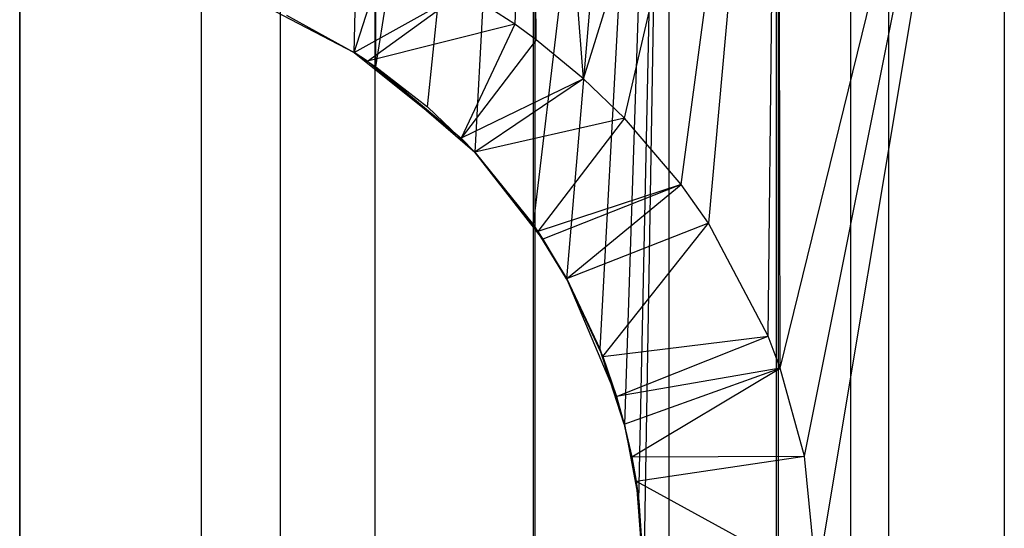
# Model space of a CAD drawing. Extents: x -91 to 91, y -91 to 262.
# Tile 360 of 480: x 0 to 3.94, y 38.66 to 40.69. Entities that reach past the tile are written whole.
import ezdxf

# ---------------------------------------------------------------- set-up
doc = ezdxf.new("R2010")
doc.units = 0
doc.header["$LTSCALE"] = 25.4
doc.layers.get('0').update_dxf_attribs({"linetype": 'CONTINUOUS'})

# ---------------------------------------------------------------- blocks, each defined once
blk = doc.blocks.new('ETE0_STL_1')
at = {"color": 0}
for p, q in [((0, 26.95, 16.5), (0, 44.45, 16.5)), ((0, 26.95, 16.5), (0, 44.45, 16.5)), ((0.7277, 26.95, 16.4235), (0.7277, 44.45, 16.4235)), ((0.7277, 26.95, 16.4235), (0.7277, 44.45, 16.4235)), ((1.3396, 40.5608, 9.7665), (1.4236, 44.45, 9.8026)), ((1.3396, 40.5608, 9.7665), (1.4236, 44.45, 9.8026)), ((1.426, 40.5034, 9.8037), (1.4236, 44.45, 9.8026)), ((1.4236, 26.95, 16.1974), (1.4236, 44.45, 16.1974)), ((1.4236, 26.95, 16.1974), (1.4236, 44.45, 16.1974)), ((1.426, 40.5034, 9.8037), (1.4236, 44.45, 9.8026)), ((1.426, 40.5034, 9.8037), (2.0572, 44.45, 10.1684)), ((1.426, 40.5034, 9.8037), (2.0572, 44.45, 10.1684)), ((1.6333, 40.3427, 9.9044), (2.0572, 44.45, 10.1684)), ((1.6333, 40.3427, 9.9044), (2.0572, 44.45, 10.1684)), ((2.0572, 44.45, 10.1684), (1.8224, 40.1614, 10.0119)), ((2.0572, 44.45, 10.1684), (1.8224, 40.1614, 10.0119)), ((2.0572, 39.8705, 10.1684), (2.0572, 44.45, 10.1684)), ((2.0572, 39.8705, 10.1684), (2.601, 44.45, 10.658)), ((2.0572, 26.95, 15.8316), (2.0572, 44.45, 15.8316)), ((2.0572, 26.95, 15.8316), (2.0572, 44.45, 15.8316)), ((2.0572, 39.8705, 10.1684), (2.0572, 44.45, 10.1684)), ((2.0572, 39.8705, 10.1684), (2.601, 44.45, 10.658)), ((2.1908, 39.6544, 10.2704), (2.601, 44.45, 10.658)), ((2.1908, 39.6544, 10.2704), (2.601, 44.45, 10.658)), ((2.601, 44.45, 10.658), (2.3228, 39.3744, 10.3819)), ((2.601, 44.45, 10.658), (2.3228, 39.3744, 10.3819)), ((2.601, 44.45, 10.658), (2.4215, 39.0717, 10.4728)), ((2.601, 44.45, 10.658), (2.4215, 39.0717, 10.4728)), ((2.4799, 38.7662, 10.5302), (2.601, 44.45, 10.658)), ((2.4799, 38.7662, 10.5302), (2.601, 44.45, 10.658)), ((2.5, 38.45, 10.5505), (2.601, 44.45, 10.658)), ((2.5, 38.45, 10.5505), (2.601, 44.45, 10.658)), ((2.601, 26.95, 10.658), (2.601, 44.45, 10.658)), ((2.601, 26.95, 15.342), (2.601, 44.45, 15.342)), ((2.601, 26.95, 10.658), (2.601, 44.45, 10.658)), ((2.601, 26.95, 15.342), (2.601, 44.45, 15.342)), ((3.0311, 26.95, 14.75), (3.0311, 44.45, 14.75)), ((3.0311, 26.95, 11.25), (3.0311, 44.45, 11.25)), ((3.0311, 26.95, 11.25), (3.0311, 44.45, 11.25)), ((3.0311, 26.95, 14.75), (3.0311, 44.45, 14.75)), ((3.3287, 26.95, 11.9184), (3.3287, 44.45, 11.9184)), ((3.3287, 26.95, 11.9184), (3.3287, 44.45, 11.9184)), ((3.3287, 26.95, 14.0816), (3.3287, 44.45, 14.0816)), ((3.3287, 26.95, 14.0816), (3.3287, 44.45, 14.0816)), ((3.4808, 26.95, 12.6342), (3.4808, 44.45, 12.6342)), ((3.4808, 26.95, 12.6342), (3.4808, 44.45, 12.6342)), ((3.4808, 26.95, 13.3658), (3.4808, 44.45, 13.3658)), ((3.4808, 26.95, 13.3658), (3.4808, 44.45, 13.3658)), ((0, 42.95, 20), (0, 33.95, 20)), ((0, 42.95, 20), (0, 33.95, 20)), ((1.0433, 42.95, 19.9218), (1.0433, 33.95, 19.9218)), ((1.0433, 42.95, 19.9218), (1.0433, 33.95, 19.9218)), ((2.0633, 42.95, 6.311), (1.9825, 40.6736, 6.2866)), ((2.0633, 42.95, 6.311), (1.9825, 40.6736, 6.2866)), ((2.2573, 40.4559, 6.3739), (2.0633, 42.95, 6.311)), ((2.2573, 40.4559, 6.3739), (2.0633, 42.95, 6.311)), ((2.068, 40.6112, 6.3124), (2.0633, 42.95, 6.311)), ((2.068, 40.6112, 6.3124), (2.0633, 42.95, 6.311)), ((2.0633, 42.95, 19.689), (2.0633, 33.95, 19.689)), ((2.0633, 42.95, 19.689), (2.0633, 33.95, 19.689)), ((2.2573, 40.4559, 6.3739), (3.0372, 42.95, 6.6932)), ((2.2573, 40.4559, 6.3739), (3.0372, 42.95, 6.6932)), ((2.4216, 40.2983, 6.4322), (3.0372, 42.95, 6.6932)), ((2.4216, 40.2983, 6.4322), (3.0372, 42.95, 6.6932)), ((2.6492, 40.0325, 6.5207), (3.0372, 42.95, 6.6932)), ((2.6492, 40.0325, 6.5207), (3.0372, 42.95, 6.6932)), ((3.0372, 42.95, 6.6932), (2.7581, 39.8778, 6.5663)), ((3.0372, 42.95, 6.6932), (2.7581, 39.8778, 6.5663)), ((2.9971, 39.4254, 6.6741), (3.0372, 42.95, 6.6932)), ((2.9971, 39.4254, 6.6741), (3.0372, 42.95, 6.6932)), ((3.0461, 39.2972, 6.6975), (3.0372, 42.95, 6.6932)), ((3.0461, 39.2972, 6.6975), (3.0372, 42.95, 6.6932)), ((3.0372, 42.95, 19.3068), (3.0372, 33.95, 19.3068)), ((3.0372, 42.95, 19.3068), (3.0372, 33.95, 19.3068)), ((3.0461, 39.2972, 6.6975), (3.9432, 42.95, 7.2163)), ((3.0461, 39.2972, 6.6975), (3.9432, 42.95, 7.2163)), ((3.1427, 38.9452, 6.7451), (3.9432, 42.95, 7.2163)), ((3.1427, 38.9452, 6.7451), (3.9432, 42.95, 7.2163)), ((3.9432, 42.95, 7.2163), (3.1917, 38.4495, 6.77)), ((3.9432, 42.95, 7.2163), (3.1917, 38.4495, 6.77)), ((3.9432, 42.95, 7.2163), (3.9432, 33.95, 7.2163)), ((3.9432, 42.95, 7.2163), (3.9432, 33.95, 7.2163)), ((3.9432, 42.95, 18.7837), (3.9432, 33.95, 18.7837)), ((3.9432, 42.95, 18.7837), (3.9432, 33.95, 18.7837)), ((1.3399, 40.5606, 6.9658), (1.4707, 40.9681, 6.1562)), ((1.3399, 40.5606, 6.9658), (1.4707, 40.9681, 6.1562)), ((1.3399, 40.5606, 6.9658), (1.779, 40.8057, 6.2298)), ((1.3399, 40.5606, 6.9658), (1.779, 40.8057, 6.2298)), ((1.3935, 40.5256, 6.9815), (1.779, 40.8057, 6.2298)), ((1.3935, 40.5256, 6.9815), (1.779, 40.8057, 6.2298)), ((1.9825, 40.6736, 6.2866), (1.779, 40.8057, 6.2298)), ((1.9825, 40.6736, 6.2866), (1.779, 40.8057, 6.2298)), ((0.9576, 40.7593, 6.8728), (1.3399, 40.5606, 6.9658)), ((0.9576, 40.7593, 6.8728), (1.3399, 40.5606, 6.9658)), ((1.0681, 40.7104, 9.667), (1.3396, 40.5608, 9.7665)), ((1.0681, 40.7104, 9.667), (1.3396, 40.5608, 9.7665)), ((1.0681, 40.7104, 9.667), (1.3399, 40.5606, 6.9658)), ((1.0681, 40.7104, 9.667), (1.3399, 40.5606, 6.9658)), ((1.9825, 40.6736, 6.2866), (1.3935, 40.5256, 6.9815)), ((1.9825, 40.6736, 6.2866), (1.3935, 40.5256, 6.9815)), ((1.9825, 40.6736, 6.2866), (1.7681, 40.2174, 7.1096)), ((1.9825, 40.6736, 6.2866), (1.7681, 40.2174, 7.1096)), ((2.068, 40.6112, 6.3124), (1.9825, 40.6736, 6.2866)), ((2.068, 40.6112, 6.3124), (1.9825, 40.6736, 6.2866)), ((2.068, 40.6112, 6.3124), (1.7681, 40.2174, 7.1096)), ((2.068, 40.6112, 6.3124), (1.7681, 40.2174, 7.1096)), ((2.2573, 40.4559, 6.3739), (2.068, 40.6112, 6.3124)), ((2.2573, 40.4559, 6.3739), (2.068, 40.6112, 6.3124)), ((1.3396, 40.5608, 9.7665), (1.3399, 40.5606, 6.9658)), ((1.3396, 40.5608, 9.7665), (1.426, 40.5034, 9.8037)), ((1.3396, 40.5608, 9.7665), (1.426, 40.5034, 9.8037)), ((1.3396, 40.5608, 9.7665), (1.7681, 40.2174, 7.1096)), ((1.3935, 40.5256, 6.9815), (1.3396, 40.5608, 9.7665)), ((1.3396, 40.5608, 9.7665), (1.3399, 40.5606, 6.9658)), ((1.3396, 40.5608, 9.7665), (1.7681, 40.2174, 7.1096)), ((1.3935, 40.5256, 6.9815), (1.3396, 40.5608, 9.7665)), ((1.3399, 40.5606, 6.9658), (1.3935, 40.5256, 6.9815)), ((1.3399, 40.5606, 6.9658), (1.3935, 40.5256, 6.9815)), ((1.3935, 40.5256, 6.9815), (1.7681, 40.2174, 7.1096)), ((1.3935, 40.5256, 6.9815), (1.7681, 40.2174, 7.1096)), ((1.426, 40.5034, 9.8037), (1.7681, 40.2174, 7.1096)), ((1.426, 40.5034, 9.8037), (1.6333, 40.3427, 9.9044)), ((1.426, 40.5034, 9.8037), (1.6333, 40.3427, 9.9044)), ((1.426, 40.5034, 9.8037), (1.8224, 40.1614, 7.1309)), ((1.426, 40.5034, 9.8037), (1.8224, 40.1614, 7.1309)), ((1.426, 40.5034, 9.8037), (1.7681, 40.2174, 7.1096)), ((2.2573, 40.4559, 6.3739), (1.7681, 40.2174, 7.1096)), ((2.2573, 40.4559, 6.3739), (1.7681, 40.2174, 7.1096)), ((2.2573, 40.4559, 6.3739), (1.8224, 40.1614, 7.1309)), ((2.2573, 40.4559, 6.3739), (1.8224, 40.1614, 7.1309)), ((2.4216, 40.2983, 6.4322), (2.2573, 40.4559, 6.3739)), ((2.4216, 40.2983, 6.4322), (2.2573, 40.4559, 6.3739)), ((1.6333, 40.3427, 9.9044), (1.8224, 40.1614, 10.0119)), ((1.6333, 40.3427, 9.9044), (1.8224, 40.1614, 10.0119)), ((1.6333, 40.3427, 9.9044), (1.8224, 40.1614, 7.1309)), ((1.6333, 40.3427, 9.9044), (1.8224, 40.1614, 7.1309)), ((2.4216, 40.2983, 6.4322), (1.8224, 40.1614, 7.1309)), ((2.4216, 40.2983, 6.4322), (1.8224, 40.1614, 7.1309)), ((2.4216, 40.2983, 6.4322), (2.0751, 39.8443, 7.24)), ((2.4216, 40.2983, 6.4322), (2.0751, 39.8443, 7.24)), ((2.6492, 40.0325, 6.5207), (2.4216, 40.2983, 6.4322)), ((2.6492, 40.0325, 6.5207), (2.4216, 40.2983, 6.4322)), ((1.7681, 40.2174, 7.1096), (1.8224, 40.1614, 7.1309)), ((1.7681, 40.2174, 7.1096), (1.8224, 40.1614, 7.1309)), ((1.8224, 40.1614, 10.0119), (2.0572, 39.8705, 10.1684)), ((2.0956, 39.8133, 7.2496), (1.8224, 40.1614, 10.0119)), ((1.8224, 40.1614, 10.0119), (2.0572, 39.8705, 10.1684)), ((1.8224, 40.1614, 7.1309), (1.8224, 40.1614, 10.0119)), ((1.8224, 40.1614, 7.1309), (2.0751, 39.8443, 7.24)), ((2.0751, 39.8443, 7.24), (1.8224, 40.1614, 10.0119)), ((1.8224, 40.1614, 7.1309), (1.8224, 40.1614, 10.0119)), ((1.8224, 40.1614, 7.1309), (2.0751, 39.8443, 7.24)), ((2.0751, 39.8443, 7.24), (1.8224, 40.1614, 10.0119)), ((2.0956, 39.8133, 7.2496), (1.8224, 40.1614, 10.0119)), ((2.6492, 40.0325, 6.5207), (2.0751, 39.8443, 7.24)), ((2.6492, 40.0325, 6.5207), (2.0751, 39.8443, 7.24)), ((2.6492, 40.0325, 6.5207), (2.0956, 39.8133, 7.2496)), ((2.6492, 40.0325, 6.5207), (2.0956, 39.8133, 7.2496)), ((2.1904, 39.6551, 7.2953), (2.6492, 40.0325, 6.5207)), ((2.1904, 39.6551, 7.2953), (2.6492, 40.0325, 6.5207)), ((2.7581, 39.8778, 6.5663), (2.6492, 40.0325, 6.5207)), ((2.7581, 39.8778, 6.5663), (2.6492, 40.0325, 6.5207)), ((2.0956, 39.8133, 7.2496), (2.0572, 39.8705, 10.1684)), ((2.0572, 39.8705, 10.1684), (2.1908, 39.6544, 10.2704)), ((2.1904, 39.6551, 7.2953), (2.0572, 39.8705, 10.1684)), ((2.0572, 39.8705, 10.1684), (2.1908, 39.6544, 10.2704)), ((2.0956, 39.8133, 7.2496), (2.0572, 39.8705, 10.1684)), ((2.1904, 39.6551, 7.2953), (2.0572, 39.8705, 10.1684)), ((2.7581, 39.8778, 6.5663), (2.1904, 39.6551, 7.2953)), ((2.7581, 39.8778, 6.5663), (2.1904, 39.6551, 7.2953)), ((2.3348, 39.3438, 7.3695), (2.7581, 39.8778, 6.5663)), ((2.3348, 39.3438, 7.3695), (2.7581, 39.8778, 6.5663)), ((2.9971, 39.4254, 6.6741), (2.7581, 39.8778, 6.5663)), ((2.9971, 39.4254, 6.6741), (2.7581, 39.8778, 6.5663)), ((2.0751, 39.8443, 7.24), (2.0956, 39.8133, 7.2496)), ((2.0751, 39.8443, 7.24), (2.0956, 39.8133, 7.2496)), ((2.0956, 39.8133, 7.2496), (2.1904, 39.6551, 7.2953)), ((2.0956, 39.8133, 7.2496), (2.1904, 39.6551, 7.2953)), ((2.1904, 39.6551, 7.2953), (2.1908, 39.6544, 10.2704)), ((2.1904, 39.6551, 7.2953), (2.3348, 39.3438, 7.3695)), ((2.1904, 39.6551, 7.2953), (2.1908, 39.6544, 10.2704)), ((2.1904, 39.6551, 7.2953), (2.3348, 39.3438, 7.3695)), ((2.1908, 39.6544, 10.2704), (2.3228, 39.3744, 10.3819)), ((2.39, 39.1835, 7.3994), (2.1908, 39.6544, 10.2704)), ((2.1908, 39.6544, 10.2704), (2.3228, 39.3744, 10.3819)), ((2.3348, 39.3438, 7.3695), (2.1908, 39.6544, 10.2704)), ((2.39, 39.1835, 7.3994), (2.1908, 39.6544, 10.2704)), ((2.3348, 39.3438, 7.3695), (2.1908, 39.6544, 10.2704)), ((2.3348, 39.3438, 7.3695), (2.9971, 39.4254, 6.6741)), ((2.3348, 39.3438, 7.3695), (2.9971, 39.4254, 6.6741)), ((2.39, 39.1835, 7.3994), (2.9971, 39.4254, 6.6741)), ((2.39, 39.1835, 7.3994), (2.9971, 39.4254, 6.6741)), ((3.0461, 39.2972, 6.6975), (2.9971, 39.4254, 6.6741)), ((3.0461, 39.2972, 6.6975), (2.9971, 39.4254, 6.6741)), ((2.3228, 39.3744, 10.3819), (2.4215, 39.0717, 10.4728)), ((2.4212, 39.0726, 7.4168), (2.3228, 39.3744, 10.3819)), ((2.3228, 39.3744, 10.3819), (2.4215, 39.0717, 10.4728)), ((2.39, 39.1835, 7.3994), (2.3228, 39.3744, 10.3819)), ((2.39, 39.1835, 7.3994), (2.3228, 39.3744, 10.3819)), ((2.4212, 39.0726, 7.4168), (2.3228, 39.3744, 10.3819)), ((2.3348, 39.3438, 7.3695), (2.39, 39.1835, 7.3994)), ((2.3348, 39.3438, 7.3695), (2.39, 39.1835, 7.3994)), ((3.0461, 39.2972, 6.6975), (2.39, 39.1835, 7.3994)), ((3.0461, 39.2972, 6.6975), (2.39, 39.1835, 7.3994)), ((2.4212, 39.0726, 7.4168), (3.0461, 39.2972, 6.6975)), ((2.4212, 39.0726, 7.4168), (3.0461, 39.2972, 6.6975)), ((2.451, 38.9426, 7.4335), (3.0461, 39.2972, 6.6975)), ((2.451, 38.9426, 7.4335), (3.0461, 39.2972, 6.6975)), ((3.1427, 38.9452, 6.7451), (3.0461, 39.2972, 6.6975)), ((3.1427, 38.9452, 6.7451), (3.0461, 39.2972, 6.6975)), ((2.39, 39.1835, 7.3994), (2.4212, 39.0726, 7.4168)), ((2.39, 39.1835, 7.3994), (2.4212, 39.0726, 7.4168)), ((2.4212, 39.0726, 7.4168), (2.4215, 39.0717, 10.4728)), ((2.4212, 39.0726, 7.4168), (2.451, 38.9426, 7.4335)), ((2.4212, 39.0726, 7.4168), (2.4215, 39.0717, 10.4728)), ((2.4212, 39.0726, 7.4168), (2.451, 38.9426, 7.4335)), ((2.4215, 39.0717, 10.4728), (2.4799, 38.7662, 10.5302)), ((2.4686, 38.8447, 7.4436), (2.4215, 39.0717, 10.4728)), ((2.4215, 39.0717, 10.4728), (2.4799, 38.7662, 10.5302)), ((2.451, 38.9426, 7.4335), (2.4215, 39.0717, 10.4728)), ((2.451, 38.9426, 7.4335), (2.4215, 39.0717, 10.4728)), ((2.4686, 38.8447, 7.4436), (2.4215, 39.0717, 10.4728)), ((2.451, 38.9426, 7.4335), (3.1427, 38.9452, 6.7451)), ((2.451, 38.9426, 7.4335), (3.1427, 38.9452, 6.7451)), ((2.451, 38.9426, 7.4335), (2.4686, 38.8447, 7.4436)), ((2.451, 38.9426, 7.4335), (2.4686, 38.8447, 7.4436)), ((2.4686, 38.8447, 7.4436), (3.1427, 38.9452, 6.7451)), ((2.4686, 38.8447, 7.4436), (3.1427, 38.9452, 6.7451)), ((3.1917, 38.4495, 6.77), (3.1427, 38.9452, 6.7451)), ((3.1917, 38.4495, 6.77), (3.1427, 38.9452, 6.7451)), ((2.4686, 38.8447, 7.4436), (3.1917, 38.4495, 6.77)), ((2.4686, 38.8447, 7.4436), (2.4799, 38.7662, 10.5302)), ((2.4686, 38.8447, 7.4436), (2.4799, 38.7662, 10.5302)), ((2.4686, 38.8447, 7.4436), (2.5, 38.4499, 7.4617)), ((2.4686, 38.8447, 7.4436), (2.5, 38.4499, 7.4617)), ((2.4686, 38.8447, 7.4436), (3.1917, 38.4495, 6.77)), ((2.4799, 38.7662, 10.5302), (2.5, 38.45, 10.5505)), ((2.4799, 38.7662, 10.5302), (2.5, 38.45, 10.5505)), ((2.5, 38.4499, 7.4617), (2.4799, 38.7662, 10.5302)), ((2.5, 38.4499, 7.4617), (2.4799, 38.7662, 10.5302))]:
    blk.add_line(p, q, dxfattribs=at)

msp = doc.modelspace()

# ---------------------------------------------------------------- block references
at = {"color": 253}
msp.add_blockref('ETE0_STL_1', (0, 0), dxfattribs=at)

doc.saveas('drawing.dxf')
